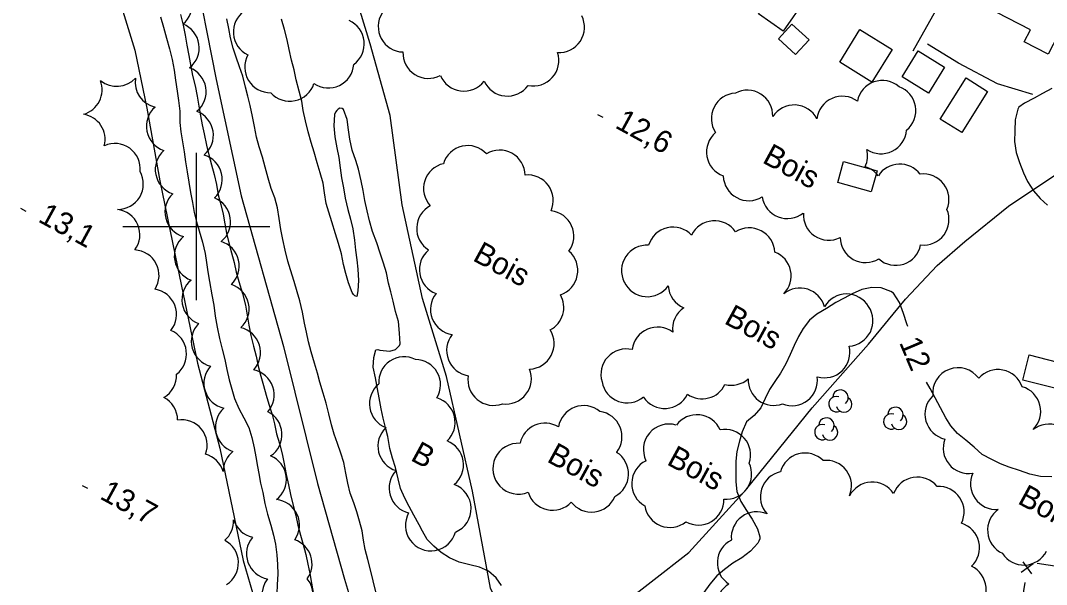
# Model space of a CAD drawing. Extents: x 219136 to 222520, y 5421589 to 5424530.
# Drawn here: x 220376.1 to 220515.5, y 5423351.4 to 5423428 of the extents above; entities that cross this region are included whole.
import ezdxf

# ---------------------------------------------------------------- set-up
doc = ezdxf.new("R2010")
doc.units = 0
for name, color, linetype in [('Level 1', 7, 'Continuous'), ('Level 19', 7, 'Continuous'), ('Level 2', 7, 'Continuous'), ('Level 22', 7, 'Continuous'), ('Level 3', 7, 'Continuous'), ('Level 31', 7, 'Continuous'), ('Level 37', 7, 'Continuous'), ('Level 4', 7, 'Continuous'), ('Level 44', 7, 'Continuous'), ('Level 61', 7, 'Continuous')]:
    doc.layers.add(name, color=color, linetype=linetype)

msp = doc.modelspace()

# ---------------------------------------------------------------- linework, layer by layer
at = {"layer": 'Level 1'}
for points in [[(220397.85, 5423428.78), (220398.2, 5423427.35), (220398.5, 5423425.98), (220398.73, 5423424.62), (220398.97, 5423423.23), (220399.24, 5423421.74), (220399.5, 5423420.51), (220399.83, 5423419.12), (220400.12, 5423417.69), (220400.33, 5423416.35), (220400.55, 5423415.05), (220400.8, 5423413.81), (220401.06, 5423412.58), (220401.37, 5423411.03), (220401.69, 5423409.71), (220402.08, 5423408.36), (220402.43, 5423407.04), (220402.72, 5423405.68), (220402.97, 5423404.3), (220403.32, 5423402.97), (220403.63, 5423401.67), (220403.88, 5423400.37), (220404.12, 5423399.07), (220404.4, 5423397.76), (220404.8, 5423396.42), (220405.12, 5423395.11), (220405.42, 5423393.81), (220405.77, 5423392.53), (220406.26, 5423390.9)], [(220424.37, 5423350.36), (220424.02, 5423351.84), (220423.68, 5423353.34), (220423.28, 5423354.78), (220422.93, 5423356.12), (220422.71, 5423357.39), (220422.51, 5423358.64), (220422.17, 5423359.97), (220421.8, 5423361.24), (220421.38, 5423362.45), (220420.91, 5423363.78), (220420.56, 5423365.14), (220420.33, 5423366.48), (220420.02, 5423367.93), (220419.61, 5423369.19), (220419.16, 5423370.5), (220418.73, 5423371.8), (220418.36, 5423373.07), (220418, 5423374.54), (220417.64, 5423375.98), (220417.25, 5423377.36), (220416.79, 5423378.84), (220416.44, 5423380.07), (220416.04, 5423381.45), (220415.58, 5423382.95), (220415.24, 5423384.33), (220414.97, 5423385.64), (220414.71, 5423386.88), (220414.41, 5423388.37), (220414.07, 5423389.88), (220413.71, 5423391.14), (220413.29, 5423392.54), (220412.8, 5423394.1), (220412.44, 5423395.3), (220412.07, 5423396.77), (220411.74, 5423398.23), (220411.47, 5423399.58), (220411.27, 5423401.06), (220411.02, 5423402.52), (220410.67, 5423403.87), (220410.15, 5423405.16), (220409.74, 5423406.54), (220409.35, 5423408.07), (220408.98, 5423409.43), (220408.55, 5423410.84), (220408.18, 5423412.13), (220407.9, 5423413.57), (220407.62, 5423414.96), (220407.3, 5423416.44), (220406.98, 5423417.69), (220406.7, 5423418.92), (220406.32, 5423420.4), (220405.87, 5423421.67), (220405.39, 5423422.98), (220405, 5423424.24), (220404.65, 5423425.62), (220404.41, 5423426.9), (220404.14, 5423428.21)], [(220406.26, 5423390.9), (220406.7, 5423389.29), (220406.91, 5423387.96), (220407.12, 5423386.58), (220407.42, 5423385.17), (220407.78, 5423383.74), (220408.11, 5423382.36), (220408.4, 5423381.01), (220408.76, 5423379.67), (220409.11, 5423378.38), (220409.48, 5423377.08), (220409.85, 5423375.88), (220410.29, 5423374.47), (220410.6, 5423373.18), (220410.91, 5423371.81), (220411.28, 5423370.51), (220411.66, 5423369.13), (220411.94, 5423367.75), (220412.22, 5423366.32), (220412.5, 5423364.9), (220412.78, 5423363.57), (220413.16, 5423362.11), (220413.53, 5423360.74), (220413.8, 5423359.41), (220414.13, 5423358.08), (220414.51, 5423356.8), (220414.89, 5423355.43), (220415.16, 5423354.14), (220415.4, 5423352.86), (220415.65, 5423351.54), (220415.87, 5423350.27)]]:
    msp.add_lwpolyline(points, dxfattribs=at)
at = {"layer": 'Level 19'}
msp.add_lwpolyline([(220513.62, 5423417.91), (220508.85, 5423419.36), (220503.53, 5423422.19), (220499.32, 5423424.75)], dxfattribs=at)
at = {"layer": 'Level 2'}
for points in [[(220395.13, 5423428.49), (220395.53, 5423427.06), (220395.94, 5423425.6), (220396.36, 5423424.15), (220396.7, 5423422.68), (220396.97, 5423421.25), (220397.18, 5423419.89), (220397.38, 5423418.4)], [(220421.25, 5423399.68), (220421.49, 5423398.14), (220421.64, 5423396.79), (220421.8, 5423395.48), (220421.92, 5423394.18), (220422.01, 5423392.66), (220421.96, 5423391.25), (220421.8, 5423390.49), (220421.54, 5423390.58), (220421.34, 5423390.77), (220421.17, 5423391.02), (220420.67, 5423392.36), (220420.33, 5423393.63), (220419.97, 5423394.85), (220419.7, 5423396.26), (220419.32, 5423397.7), (220418.89, 5423398.98), (220418.39, 5423400.63), (220418, 5423401.94), (220417.62, 5423403.14), (220417.43, 5423404.56), (220417.23, 5423405.86), (220416.84, 5423407.27), (220416.41, 5423408.66), (220416.01, 5423410.08), (220415.6, 5423411.42), (220415.18, 5423412.86), (220414.82, 5423414.34), (220414.53, 5423415.74), (220414.31, 5423417.04), (220413.96, 5423418.4), (220413.58, 5423419.93), (220413.29, 5423421.26), (220412.92, 5423422.61), (220412.59, 5423424.03), (220412.32, 5423425.35), (220411.97, 5423426.75), (220411.59, 5423428.14)], [(220516.21, 5423418.73), (220514.94, 5423418.06), (220513.8, 5423417.44), (220512.5, 5423416.75), (220511.73, 5423416.19), (220511.58, 5423415.94), (220511.24, 5423414.5), (220511.2, 5423412.98), (220511.14, 5423411.54), (220511.37, 5423410.06), (220511.82, 5423408.68), (220512.36, 5423407.27), (220512.9, 5423406.13), (220513.7, 5423404.85), (220514.62, 5423403.82), (220515.6, 5423402.9)], [(220397.38, 5423418.4), (220397.58, 5423417.09), (220397.75, 5423415.66), (220397.76, 5423414.14), (220397.89, 5423412.85), (220398.14, 5423411.51), (220398.34, 5423410.13), (220398.51, 5423408.79), (220398.75, 5423407.41), (220399, 5423406), (220399.22, 5423404.62), (220399.46, 5423403.25), (220399.73, 5423401.92), (220400.02, 5423400.64), (220400.39, 5423399.4), (220400.84, 5423397.86), (220401.19, 5423396.34), (220401.37, 5423395.1), (220401.56, 5423393.82), (220401.77, 5423392.53), (220402.12, 5423390.72), (220402.39, 5423389.33), (220402.57, 5423387.83), (220402.81, 5423386.3), (220403.13, 5423384.8), (220403.52, 5423383.35), (220403.87, 5423381.94), (220404.14, 5423380.55), (220404.46, 5423379.18), (220404.82, 5423377.92), (220405.19, 5423376.62), (220405.78, 5423375.28), (220406.47, 5423373.99), (220407.12, 5423372.68), (220407.56, 5423371.31), (220407.87, 5423369.95), (220408.09, 5423368.69), (220408.3, 5423367.39), (220408.49, 5423366.42)], [(220430.25, 5423359.46), (220429.55, 5423360.78), (220428.91, 5423361.97), (220428.32, 5423363.09), (220427.74, 5423364.4), (220427.41, 5423365.7), (220427.04, 5423367.25), (220426.67, 5423368.52), (220426.3, 5423369.84), (220426.02, 5423371.45), (220425.71, 5423372.71), (220425.39, 5423373.95), (220425.09, 5423375.23), (220424.82, 5423376.71), (220424.62, 5423377.95), (220424.32, 5423379.42), (220424.02, 5423380.89), (220424.13, 5423382.2), (220424.37, 5423383.24), (220424.64, 5423383.27), (220424.94, 5423383.21), (220426.3, 5423383.08), (220427.06, 5423383.27), (220427.62, 5423383.81), (220427.68, 5423384.06), (220427.59, 5423385.49), (220427.48, 5423387.09), (220427.05, 5423388.46), (220426.73, 5423389.85), (220426.4, 5423391.1), (220426.11, 5423392.32), (220425.83, 5423393.68), (220425.44, 5423395.01), (220424.98, 5423396.38), (220424.51, 5423397.76), (220423.93, 5423399.31), (220423.51, 5423400.76), (220423.22, 5423402.12), (220422.89, 5423403.54), (220422.67, 5423404.87), (220422.39, 5423406.21), (220422.03, 5423407.78), (220421.66, 5423408.98), (220421.19, 5423410.36), (220420.84, 5423411.85), (220420.68, 5423413.11), (220420.48, 5423414.52), (220420, 5423415.87), (220419.79, 5423416.02), (220419.5, 5423416.05), (220419.26, 5423415.94), (220419.07, 5423415.75), (220418.91, 5423415.51), (220418.79, 5423415.21), (220418.69, 5423413.68), (220418.81, 5423412.19), (220419.08, 5423410.67), (220419.34, 5423409.35), (220419.53, 5423407.98), (220419.73, 5423406.61), (220419.97, 5423405.23), (220420.21, 5423403.85), (220420.58, 5423402.3), (220420.95, 5423401), (220421.25, 5423399.68)], [(220496.65, 5423386.4), (220496.52, 5423386.76), (220496.05, 5423388.18), (220495.52, 5423389.66), (220494.68, 5423390.94), (220494.33, 5423391.18), (220493.01, 5423391.66), (220491.74, 5423391.71), (220490.41, 5423391.45), (220489.1, 5423390.87), (220488, 5423390.27), (220486.88, 5423389.67), (220485.61, 5423388.85), (220484.3, 5423388.09), (220483.28, 5423387.25), (220482.45, 5423386.12), (220481.8, 5423385.03), (220481.19, 5423383.84), (220480.65, 5423382.59), (220480.06, 5423381.35), (220479.33, 5423380.05), (220478.59, 5423378.95), (220477.88, 5423377.86), (220477.26, 5423376.62), (220476.7, 5423375.35), (220475.78, 5423374.31), (220474.75, 5423373.44), (220474.16, 5423372.1), (220473.78, 5423370.82), (220473.44, 5423369.43)], [(220516.21, 5423366.01), (220514.66, 5423366.05), (220513.22, 5423366.34), (220511.8, 5423366.86), (220510.43, 5423367.31), (220509.22, 5423367.75), (220508.04, 5423368.35), (220506.74, 5423369.04), (220505.66, 5423370), (220504.51, 5423370.99), (220503.4, 5423371.88), (220502.49, 5423372.9), (220501.82, 5423373.99), (220501.09, 5423375.36), (220500.36, 5423376.71), (220499.66, 5423377.99), (220499.19, 5423378.86)], [(220473.44, 5423369.43), (220473.28, 5423368.13), (220473.28, 5423366.73), (220473.29, 5423365.3), (220473.43, 5423364), (220473.98, 5423362.65), (220474.73, 5423361.42), (220475.51, 5423360.22), (220476.21, 5423358.93), (220476.56, 5423357.82), (220476.53, 5423357.57), (220476.42, 5423357.24), (220476.28, 5423356.99), (220475.26, 5423355.9), (220474.08, 5423354.98), (220472.88, 5423354.27), (220471.75, 5423353.39), (220470.71, 5423352.54), (220469.74, 5423351.43), (220468.95, 5423350.28)], [(220408.49, 5423366.42), (220408.73, 5423365.11), (220409.02, 5423363.84), (220409.32, 5423362.35), (220409.66, 5423360.9), (220410.14, 5423359.41), (220410.49, 5423358.07), (220410.77, 5423356.83), (220410.94, 5423355.38), (220411.03, 5423354.08), (220411.06, 5423352.77), (220410.97, 5423351.37), (220410.93, 5423350.1)], [(220441.46, 5423351.23), (220440.75, 5423352.27), (220439.67, 5423353.16), (220438.45, 5423353.7), (220437.16, 5423354.03), (220435.7, 5423354.39), (220434.37, 5423355), (220433.28, 5423355.72), (220432.27, 5423356.59), (220431.35, 5423357.46), (220430.71, 5423358.6), (220430.25, 5423359.46)]]:
    msp.add_lwpolyline(points, dxfattribs=at)
at = {"layer": 'Level 22'}
for points in [[(220382.26, 5423505.14), (220383.36, 5423499.6), (220383.76, 5423493.14), (220383.65, 5423481.29), (220383.97, 5423472.47), (220385.02, 5423464.85), (220387.4, 5423453.1), (220388.33, 5423441.4), (220387.85, 5423436.72), (220389.84, 5423429.85), (220391.63, 5423423.97), (220393.29, 5423416.08), (220395.06, 5423406.22), (220397.45, 5423394.5), (220400.15, 5423381.43), (220403.18, 5423369.89), (220406.36, 5423354.63), (220408.88, 5423345.92)], [(220444.3, 5423341.39), (220439.97, 5423350.85), (220437.52, 5423364.04), (220433.99, 5423379.64), (220430.72, 5423390.21), (220427.98, 5423402.93), (220426.31, 5423415.07), (220423.62, 5423424.81), (220421.09, 5423433.13), (220422.06, 5423439.05), (220424.09, 5423446.76)], [(220456.66, 5423347.76), (220466.9, 5423355.73), (220474.67, 5423364.28), (220483.66, 5423375.38), (220491.29, 5423384.01), (220496.35, 5423390.12), (220500.63, 5423394.72), (220504.39, 5423397.97), (220510.34, 5423402.77), (220518.8, 5423408.43)]]:
    msp.add_lwpolyline(points, dxfattribs=at)
at = {"layer": 'Level 3'}
for p, q in [((220454.5, 5423415.22), (220455.2, 5423414.84)), ((220376.12, 5423402.47), (220376.82, 5423402.09)), ((220384.51, 5423364.83), (220385.21, 5423364.45))]:
    msp.add_line(p, q, dxfattribs=at)
at = {"layer": 'Level 31'}
for points in [[(220511.15, 5423437.67), (220520.55, 5423432.84), (220515.69, 5423423.39), (220512.44, 5423425.06), (220513.29, 5423426.71), (220507.14, 5423429.87)], [(220476.38, 5423428.87), (220479.44, 5423433.26), (220482.77, 5423430.94), (220479.72, 5423426.55)], [(220479.06, 5423425.5), (220480.91, 5423427.5), (220483.23, 5423425.36), (220481.38, 5423423.36)], [(220494.51, 5423424.06), (220491.78, 5423419.61), (220487.39, 5423422.31), (220490.12, 5423426.76)], [(220501.64, 5423421.65), (220499.47, 5423418.11), (220495.88, 5423420.31), (220498.05, 5423423.85)], [(220507.48, 5423418.34), (220503.98, 5423412.75), (220501.05, 5423414.58), (220504.56, 5423420.18)], [(220491.68, 5423404.71), (220487.13, 5423405.97), (220487.92, 5423408.82), (220492.47, 5423407.56)], [(220517.34, 5423377.84), (220512.27, 5423379.13), (220513.14, 5423382.56), (220518.21, 5423381.27)]]:
    msp.add_lwpolyline(points, close=True, dxfattribs=at)
at = {"layer": 'Level 37'}
for p, q in [((220512.06, 5423353.04), (220513.68, 5423354.21)), ((220512.28, 5423354.44), (220513.45, 5423352.81))]:
    msp.add_line(p, q, dxfattribs=at)
for points in [[(220502.04, 5423432.22), (220497.34, 5423423.8)], [(220524.1, 5423352.7), (220514.21, 5423354.2)], [(220512.55, 5423351.65), (220511.53, 5423345.38)]]:
    msp.add_lwpolyline(points, dxfattribs=at)
at = {"layer": 'Level 4'}
msp.add_lwpolyline([(220395.76, 5423496.56), (220395.29, 5423493.76), (220390.86, 5423483.55), (220389.99, 5423476.64), (220392.97, 5423462.36), (220396.09, 5423451.14), (220399.55, 5423435.85), (220402.69, 5423419.98), (220406.08, 5423404.17), (220411.85, 5423383.7), (220416.47, 5423365.08), (220420.13, 5423352.08), (220422.86, 5423343.05)], dxfattribs=at)
at = {"layer": 'Level 44'}
for centre, radius, start, end in [((220395.98, 5423430.15), 3.46, 309.6299, 69.6299), ((220408.49, 5423426.44), 3.46, 124.7292, 244.7292), ((220428.17, 5423427.16), 3.46, 148.296, 268.296), ((220449.27, 5423427.07), 3.46, 266.7188, 26.7188), ((220396.93, 5423424.26), 3.46, 308.6206, 68.6206), ((220419.35, 5423424.81), 3.46, 305.9844, 65.9844), ((220410.04, 5423421.63), 3.46, 151.0888, 271.0888), ((220431.52, 5423423.57), 3.46, 177.7983, 297.7983), ((220445.78, 5423422.54), 3.46, 258.0438, 18.0438), ((220397.88, 5423418.31), 3.46, 309.6241, 69.6241), ((220417.93, 5423422.27), 3.46, 235.7283, 355.7283), ((220389.18, 5423422.49), 3.46, 230.7832, 317.3517), ((220395.15, 5423419.59), 3.46, 170.7832, 257.3517), ((220436.34, 5423421.84), 3.46, 202.716, 322.716), ((220383.75, 5423418.57), 3.46, 285.7939, 20.8618), ((220412.69, 5423420.48), 3.46, 221.9382, 341.9382), ((220442.25, 5423421.17), 3.46, 204.3238, 324.3238), ((220493.19, 5423416.37), 3.46, 49.1918, 169.1918), ((220494.27, 5423415.74), 3.46, 309.8879, 69.8879), ((220473.42, 5423414.66), 3.46, 93.3266, 213.3266), ((220474.84, 5423415.06), 3.46, 357.8958, 117.8958), ((220487.74, 5423414.23), 3.46, 53.588, 173.588), ((220396.68, 5423413.61), 3.46, 131.4337, 251.4337), ((220481.21, 5423413.05), 3.46, 27.014, 147.014), ((220384.15, 5423411.82), 3.46, 345.7939, 80.8618), ((220398.86, 5423412.4), 3.46, 309.2036, 69.2036), ((220472.76, 5423410.11), 3.46, 130.1414, 250.1414), ((220493.03, 5423413.34), 3.46, 235.8097, 355.8097), ((220388.93, 5423407.81), 3.46, 354.2553, 114.2553), ((220436.88, 5423407.52), 3.46, 43.0895, 163.0895), ((220441.2, 5423406.92), 3.46, 1.0748, 121.0748), ((220487.73, 5423409.62), 3.46, 334.06, 14.2228), ((220397.88, 5423407.74), 3.46, 131.696, 251.696), ((220400.07, 5423406.39), 3.46, 313.5174, 73.5174), ((220434.32, 5423405.15), 3.46, 102.5607, 222.5607), ((220489.9, 5423404.77), 3.46, 37.8562, 74.2228), ((220495.55, 5423405.02), 3.46, 37.072, 147.13), ((220389.34, 5423405.78), 3.46, 269.0032, 29.0032), ((220445.02, 5423403.54), 3.46, 335.9646, 95.9646), ((220475.04, 5423406.96), 3.46, 181.6744, 301.6744), ((220498.77, 5423403.67), 3.46, 336.9053, 97.5502), ((220399.2, 5423401.96), 3.46, 134.0544, 254.0544), ((220401.2, 5423400.65), 3.46, 308.7442, 68.7442), ((220480.29, 5423404.53), 3.46, 188.6142, 308.6142), ((220388.87, 5423398.88), 3.46, 323.2119, 83.2119), ((220433.39, 5423399.74), 3.46, 117.8886, 237.8886), ((220447.82, 5423398.68), 3.46, 323.9959, 83.996), ((220498.78, 5423400.93), 3.46, 263.5091, 23.5091), ((220470.39, 5423397.31), 3.46, 34.3628, 154.3628), ((220485.91, 5423401.6), 3.46, 176.3269, 296.3269), ((220464.74, 5423396.45), 3.46, 43.0218, 163.0218), ((220475.12, 5423396.35), 3.46, 2.7246, 122.7246), ((220400.47, 5423395.97), 3.46, 129.8709, 249.8709), ((220402.38, 5423394.63), 3.46, 313.4019, 73.4019), ((220490.91, 5423398.56), 3.46, 181.0421, 301.0421), ((220391.48, 5423393.35), 3.46, 327.1975, 87.1975), ((220433.76, 5423394.14), 3.46, 129.697, 249.697), ((220448.36, 5423394.02), 3.46, 288.3043, 49.2351), ((220461.22, 5423394), 3.46, 86.5841, 206.5841), ((220477.34, 5423393.29), 3.46, 315.5723, 68.9338), ((220494.99, 5423398.18), 3.46, 228.4662, 348.4662), ((220401.5, 5423390.06), 3.46, 129.7917, 249.7917), ((220461.26, 5423393.92), 3.46, 205.0256, 325.0256), ((220393.86, 5423388.05), 3.46, 321.1449, 81.1449), ((220403.71, 5423388.81), 3.46, 312.3414, 72.3414), ((220435.27, 5423388.74), 3.46, 141.545, 261.545), ((220467.55, 5423392.16), 3.46, 183.8661, 247.4317), ((220481.99, 5423388.17), 3.46, 15.5723, 128.9338), ((220488.33, 5423387.37), 3.46, 30.2158, 150.2158), ((220446.45, 5423389.01), 3.46, 297.828, 29.7925), ((220468.15, 5423386.09), 3.46, 123.8661, 187.4317), ((220488.45, 5423387.19), 3.46, 273.808, 33.808), ((220402.78, 5423384.39), 3.46, 135.7326, 255.7326), ((220395.21, 5423382.68), 3.46, 307.1974, 67.1974), ((220405.26, 5423382.88), 3.46, 317.0544, 77.0544), ((220437.46, 5423383.15), 3.46, 141.2931, 261.2931), ((220445.14, 5423384.09), 3.46, 272.2943, 32.5053), ((220462.64, 5423382.87), 3.46, 53.2112, 173.2112), ((220458.42, 5423379.9), 3.46, 76.9626, 196.9626), ((220485.32, 5423382.9), 3.46, 253.8993, 13.8993), ((220428.23, 5423378.83), 3.46, 63.8018, 183.8018), ((220429.71, 5423378.48), 3.46, 329.211, 89.211), ((220393.85, 5423379.76), 3.46, 300.2708, 2.569), ((220404.49, 5423378.7), 3.46, 137.6733, 257.6733), ((220407.12, 5423377.12), 3.46, 318.6186, 78.6186), ((220440.36, 5423379.15), 3.46, 170.5431, 290.5431), ((220442.06, 5423379.34), 3.46, 261.8388, 21.8388), ((220503.48, 5423377.35), 3.46, 35.9753, 185.8801), ((220508.89, 5423377.1), 3.46, 18.8101, 138.8101), ((220426.97, 5423375.92), 3.46, 129.2899, 249.2899), ((220458.52, 5423379.49), 3.46, 189.8907, 309.8907), ((220468.71, 5423380.05), 3.46, 235.2292, 333.7495), ((220472.65, 5423381.88), 3.46, 255.9948, 311.987), ((220478.43, 5423379.16), 3.46, 177.6802, 289.8678), ((220480.92, 5423379.11), 3.46, 247.7079, 7.7079), ((220463.63, 5423378.74), 3.46, 213.5811, 333.5811), ((220486.95, 5423375.86), 1.05, 72.005, 297.6935), ((220487.5, 5423376.75), 1.05, 310.1588, 177.6158), ((220502.44, 5423374.5), 3.46, 133.9044, 257.3495), ((220511.24, 5423374.89), 3.46, 314.2945, 74.2945), ((220394, 5423373.7), 3.46, 0.2708, 62.569), ((220431.69, 5423373.39), 3.46, 313.243, 73.243), ((220452.61, 5423372.2), 3.46, 50.3851, 170.3851), ((220487.99, 5423375.82), 1.05, 194.8265, 57.5108), ((220406.05, 5423372.73), 3.46, 131.6271, 251.6271), ((220408.18, 5423371.73), 3.46, 303.6519, 63.6519), ((220454.36, 5423371.43), 3.46, 322.3886, 82.3886), ((220468, 5423370.97), 3.46, 23.8019, 143.8019), ((220494.41, 5423373.51), 1.05, 72.005, 297.6935), ((220494.96, 5423374.4), 1.05, 310.1588, 177.6158), ((220495.45, 5423373.47), 1.05, 194.8265, 57.5108), ((220398.01, 5423370.29), 3.46, 339.1699, 99.1699), ((220447.36, 5423369.83), 3.46, 58.0921, 168.1026), ((220464.19, 5423369.7), 3.46, 73.0908, 206.0771), ((220485.04, 5423372.06), 1.05, 72.005, 297.6935), ((220485.59, 5423372.95), 1.05, 310.1588, 177.6158), ((220486.08, 5423372.02), 1.05, 194.8265, 57.5108), ((220515.81, 5423369.69), 3.46, 8.4307, 128.4307), ((220428.13, 5423370.16), 3.46, 133.4174, 253.4174), ((220471.83, 5423368.97), 3.46, 341.069, 101.069), ((220432.84, 5423367.62), 3.46, 309.37, 69.37), ((220443.75, 5423367.09), 3.46, 86.3747, 292.2873), ((220504.92, 5423369.89), 3.46, 159.2845, 279.2845), ((220400.33, 5423365.72), 3.46, 16.4462, 74.6141), ((220407.12, 5423366.73), 3.46, 128.5613, 180.4161), ((220408.77, 5423365.64), 3.46, 307.4432, 67.4432), ((220455.25, 5423366.39), 3.46, 297.7574, 57.7574), ((220482.68, 5423365.76), 3.46, 44.8214, 164.8214), ((220462.6, 5423365.07), 3.46, 115.9738, 240.7074), ((220471.97, 5423366.39), 3.46, 264.9485, 24.9485), ((220485.54, 5423364.77), 3.46, 336.8374, 96.8374), ((220429.65, 5423364.46), 3.46, 136.4934, 256.4934), ((220480.08, 5423363.29), 3.46, 102.5511, 222.5511), ((220497.96, 5423362.5), 3.46, 39.4264, 159.4264), ((220508.62, 5423365.02), 3.46, 155.1355, 275.1355), ((220433.87, 5423361.68), 3.46, 292.5248, 70.3178), ((220491.82, 5423361.83), 3.46, 33.0052, 153.0052), ((220500.84, 5423361.24), 3.46, 333.2898, 93.2898), ((220448.38, 5423364.91), 3.46, 197.1666, 317.1666), ((220453.67, 5423364.66), 3.46, 217.3592, 337.3592), ((220410.55, 5423359.45), 3.46, 324.6256, 84.6256), ((220464.33, 5423362.58), 3.46, 188.8217, 308.8217), ((220468.2, 5423362.9), 3.46, 240.63, 0.63), ((220510.94, 5423358.74), 3.46, 125.3016, 245.3016), ((220431.86, 5423359.39), 3.46, 150.6584, 344.7208), ((220476.13, 5423357.78), 3.46, 66.1097, 186.1097), ((220401.61, 5423359.99), 3.46, 310.606, 2.616), ((220408.39, 5423361.15), 3.46, 196.7893, 257.1421), ((220502.93, 5423356.37), 3.46, 313.18, 73.18), ((220410.27, 5423355.54), 3.46, 139.9787, 259.9787), ((220412.26, 5423354.16), 3.46, 324.4902, 71.2439), ((220474.23, 5423354.31), 3.46, 116.5119, 236.5119), ((220402.26, 5423354.29), 3.46, 302.4032, 62.4032), ((220512.4, 5423357.46), 3.46, 212.689, 332.689), ((220503.82, 5423350.71), 3.46, 304.6552, 64.6552), ((220412.38, 5423349.98), 3.46, 141.5059, 38.821), ((220474.15, 5423348.48), 3.46, 121.9006, 238.0787)]:
    msp.add_arc(centre, radius, start, end, dxfattribs=at)
at = {"layer": 'Level 61'}
for points in [[(220400, 5423410), (220400, 5423400), (220400, 5423390)], [(220390, 5423400), (220400, 5423400), (220410, 5423400)]]:
    msp.add_lwpolyline(points, dxfattribs=at)

# ---------------------------------------------------------------- texts
at = {"layer": 'Level 2'}
msp.add_text('12', height=3, rotation=292.9098, dxfattribs=at).set_placement((220495.43, 5423384.25))
at = {"layer": 'Level 3'}
for s, p in [('12,6', (220456.74, 5423413.48)), ('13,1', (220378.36, 5423400.73)), ('13,7', (220386.75, 5423363.09))]:
    msp.add_text(s, height=3, rotation=331.383, dxfattribs=at).set_placement(p)
at = {"layer": 'Level 44'}
for s, p in [('Bois', (220476.74, 5423408.75)), ('Bois', (220437.4, 5423395.45)), ('Bois', (220471.56, 5423386.9)), ('B', (220428.96, 5423368.31)), ('Bois', (220447.48, 5423368.12)), ('Bois', (220463.76, 5423367.74)), ('Bois', (220511.42, 5423362.44))]:
    msp.add_text(s, height=3, rotation=331.3547, dxfattribs=at).set_placement(p)

doc.saveas('drawing.dxf')
